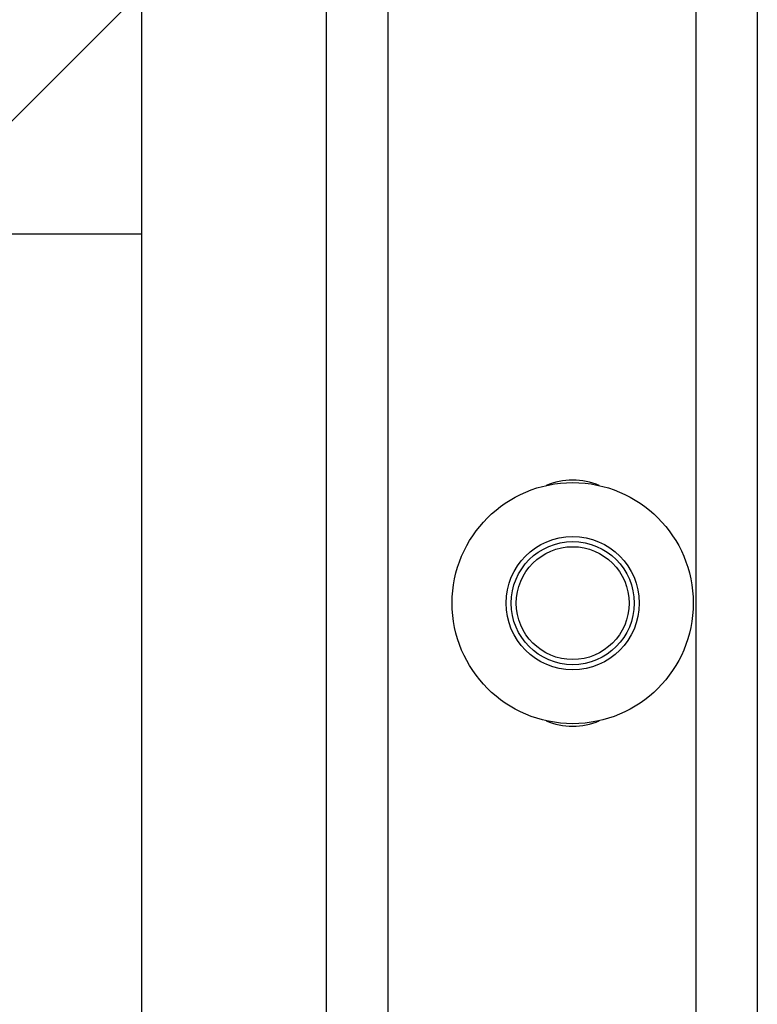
# Model space of a CAD drawing. Header units: inches. Extents: x 170 to 284, y 215 to 248.
# Tile 448 of 656: x 210.602 to 210.756, y 223.953 to 224.158. Entities that reach past the tile are written whole.
import ezdxf

# ---------------------------------------------------------------- set-up
doc = ezdxf.new("R2010")
doc.units = ezdxf.units.IN
doc.header["$LTSCALE"] = 0.25
doc.header["$MEASUREMENT"] = 0
doc.layers.add('RH FRONT OF HOOD', color=7, linetype='Continuous')

msp = doc.modelspace()

# ---------------------------------------------------------------- hatches: boundary and pattern name
at = {"layer": 'RH FRONT OF HOOD'}
h = msp.add_hatch(dxfattribs=at)
h.set_pattern_fill('ANSI31', color=256, style=0)
h.set_pattern_definition([(45, (2.800024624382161, 15.45237865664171), (-0.08838834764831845, 0.08838834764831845), [])])
h.paths.add_polyline_path([(210.1121593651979, 224.1133359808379), (210.6277843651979, 224.1133359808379), (210.6277843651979, 225.5900686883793), (210.3912902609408, 225.5900686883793), (210.3912902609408, 225.6547275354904), (210.3528750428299, 225.5213686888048), (210.3528750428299, 225.5900686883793), (210.1121593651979, 225.5900686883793)])

# ---------------------------------------------------------------- linework, layer by layer
for p, q in [((210.6277792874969, 220.0917137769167), (210.6277792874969, 225.5747237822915)), ((210.6663006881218, 220.1328032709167), (210.6663006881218, 224.2573507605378)), ((210.6791411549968, 220.1328032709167), (210.6791411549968, 224.2563966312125)), ((210.7433434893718, 224.2516259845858), (210.7433434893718, 220.1392235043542)), ((210.7561839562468, 224.2506718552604), (210.7561839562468, 220.1392235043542)), ((210.6277792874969, 220.1328032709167), (210.6277792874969, 224.2400406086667)), ((210.1121593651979, 224.1133359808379), (210.6277843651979, 224.1133359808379))]:
    msp.add_line(p, q, dxfattribs=at)
for radius in [0.02515019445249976, 0.01390194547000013, 0.01284046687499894, 0.01177042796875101]:
    msp.add_circle((210.7176625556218, 224.0363052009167), radius, dxfattribs=at)
for centre, radius, start, end in [((210.7176625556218, 224.0480756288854), 0.01391050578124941, 66.57992814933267, 113.4200718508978), ((210.7176625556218, 224.0245347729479), 0.0139105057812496, 246.5799281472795, 293.4200718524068)]:
    msp.add_arc(centre, radius, start, end, dxfattribs=at)

doc.saveas('drawing.dxf')
